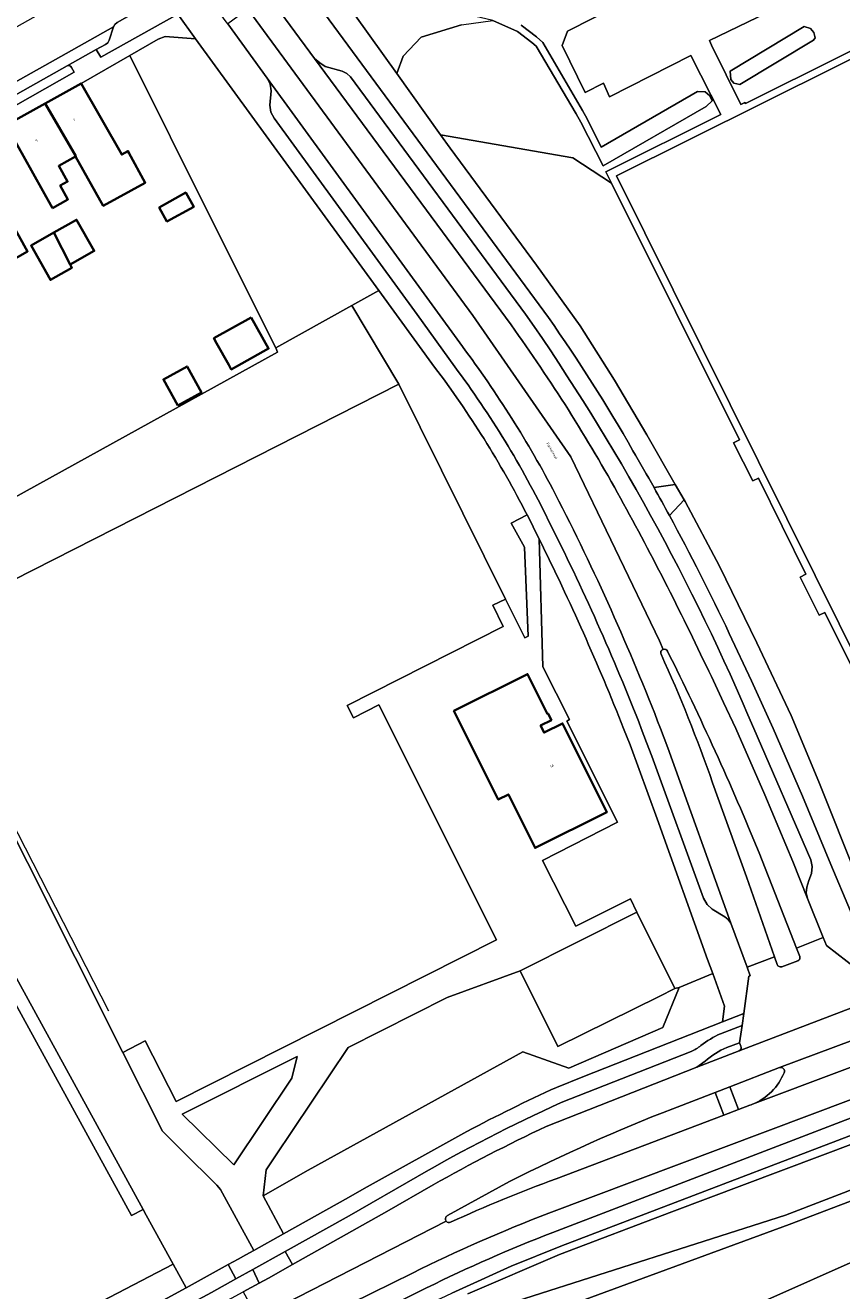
# Model space of a CAD drawing. Header units: metres. Extents: x 197700 to 204338, y 317132 to 325229.
# Tile 434 of 656: x 200775 to 200890, y 318921 to 319099. Entities that reach past the tile are written whole.
import ezdxf
from ezdxf.enums import TextEntityAlignment as Align

# ---------------------------------------------------------------- set-up
doc = ezdxf.new("R2010")
doc.units = ezdxf.units.M
for name, color, linetype, lineweight in [('B-WE-GR-BEPLANTING_CULTUUR_BOSPLANTSOEN-GV', 90, 'Continuous', 18), ('B-WE-GR-BEPLANTING_CULTUUR_HEESTERS-GV', 90, 'Continuous', 18), ('B-WE-GR-GRAS-GV', 60, 'Continuous', 13), ('B-WE-IE-TERREINAFSCHEIDING_KUNSTMATIG_HEKWERK-G', 20, 'IE-TERREINAFSCHEIDING-KUNSTMATIG', 18), ('B-WE-OG-BEBOUWING-GV', 7, 'Continuous', 35), ('B-WE-OG-BEBOUWING-T18', 10, 'Continuous', 18), ('B-WE-OG-TERREIN_CULTUURSCHEIDING-GV', 7, 'Continuous', 18), ('B-WE-OG-TERREIN_ERF-GV', 7, 'Continuous', 18), ('B-WE-OG-TOPOGRAFIE-T18', 10, 'Continuous', 18), ('B-WE-OG-WATER_GREPPEL-GV', 160, 'Continuous', 18), ('B-WE-VH-VERHARDING_ASFALT-GV', 252, 'Continuous', 18), ('B-WE-VH-VERHARDING_BETONSTRAATSTEEN-GV', 252, 'Continuous', 18), ('B-WE-VH-VERHARDING_GESLOTEN-GV', 252, 'Continuous', 18), ('B-WE-VH-VERHARDING_OPEN-GV', 252, 'Continuous', 18), ('B-WE-VH-VERHARDING_TEGEL-GV', 252, 'Continuous', 18), ('B-WE-VH-VERHARDING_TEGEL_RUBBER-GV', 252, 'Continuous', 18)]:
    doc.layers.add(name, color=color, linetype=linetype, lineweight=lineweight)
doc.styles.add('NLCS-ISO-M200-T18', font='NLCS-ISO.ttf', dxfattribs={"height": 0.36})
doc.linetypes.add('IE-TERREINAFSCHEIDING-KUNSTMATIG', pattern='A,4,[82,NLCS.SHX,S=0.75,R=90,X=0,Y=0],4,-2', length=10)

msp = doc.modelspace()

# ---------------------------------------------------------------- linework, layer by layer
at = {"layer": 'B-WE-GR-BEPLANTING_CULTUUR_BOSPLANTSOEN-GV'}
for points in [[(200823.261, 319103.722), (200821.535, 319100.021), (200827.299, 319091.928), (200828.194, 319094.331), (200830.722, 319097.012), (200836.394, 319098.74), (200840.795, 319099.351), (200840.779, 319099.358), (200835.644, 319100.574), (200829.195, 319101.84), (200823.567, 319103.345)], [(200844.127, 318919.661), (200834.782, 318915.903), (200834.931, 318912.215), (200835.25, 318911.61), (200837.754, 318912.832), (200837.343, 318913.684), (200846.867, 318917.385), (200882.359, 318930.403), (200916.642, 318943.493), (200933.747, 318949.433), (200959.686, 318962.556), (200959.57, 318962.615), (200935.779, 318951.301), (200916.089, 318944.941), (200881.859, 318931.711)]]:
    msp.add_lwpolyline(points, close=True, dxfattribs=at)
for points in [[(200905.741, 318979.332), (200887.377, 319016.281), (200886.577, 319015.912), (200883.901, 319021.245), (200884.713, 319021.65), (200878.08, 319035.148), (200877.249, 319034.765), (200874.573, 319040.098), (200875.385, 319040.503), (200857.45, 319076.51), (200852.025, 319080.075), (200833.426, 319083.326), (200834.784, 319081.419), (200846.929, 319065.01), (200853.04, 319056.516), (200857.843, 319048.869), (200862.4, 319041.232), (200866.391, 319034.234), (200867.61, 319032.098), (200867.755, 319031.843), (200872.602, 319022.815), (200877.82, 319012.055), (200882.625, 319001.851), (200886.533, 318992.514), (200892.003, 318978.812)], [(200849.724, 318949.661), (200853.426, 318951.127), (200872.998, 318958.875), (200873.289, 318961.061), (200871.645, 318965.618), (200866.932, 318963.676), (200864.636, 318958.071), (200851.466, 318952.366), (200845.016, 318954.666), (200814.867, 318938.063), (200808.555, 318934.448), (200811.44, 318929.105), (200820.551, 318934.217), (200822.756, 318935.454), (200837.136, 318943.473)], [(200844.127, 318919.661), (200881.859, 318931.711), (200916.089, 318944.941)], [(200896.848, 318943.843), (200865.885, 318932.179), (200850.139, 318926.234), (200837.287, 318920.696)]]:
    msp.add_lwpolyline(points, dxfattribs=at)
msp.add_lwpolyline([(200837.136, 318943.473, -0.0146637), (200849.724, 318949.661)], format="xyb", dxfattribs=at)
at = {"layer": 'B-WE-GR-BEPLANTING_CULTUUR_HEESTERS-GV'}
for points in [[(200863.404, 319033.824), (200866.391, 319034.234), (200862.4, 319041.232), (200857.843, 319048.869), (200853.04, 319056.516), (200846.929, 319065.01), (200834.784, 319081.419), (200833.426, 319083.326), (200827.299, 319091.928), (200821.535, 319100.021), (200823.261, 319103.722), (200823.348, 319104.199), (200823.618, 319105.656), (200821.235, 319106.098), (200821.191, 319106.106), (200821.149, 319106.115), (200818.364, 319106.628), (200817.167, 319100.328), (200848.58, 319057.685)], [(200771.345, 319086.931), (200771.751, 319086.28), (200782.045, 319092.086), (200781.674, 319092.738)], [(200781.079, 319092.99), (200771.488, 319087.604)], [(200895.488, 318970.238), (200892.003, 318978.812), (200886.533, 318992.514), (200882.625, 319001.851), (200877.82, 319012.055), (200872.602, 319022.815), (200867.755, 319031.843), (200867.61, 319032.098), (200865.57, 319029.896)], [(200873.962, 319013.366), (200877.085, 319006.702), (200880.125, 319000), (200884.256, 318990.512), (200888.218, 318980.954), (200890.952, 318974.407), (200893.288, 318968.495), (200895.239, 318967.421), (200895.488, 318970.238)]]:
    msp.add_lwpolyline(points, dxfattribs=at)
for points in [[(200787.546, 319098.457), (200786.955, 319096.587), (200786.766, 319096.239), (200786.447, 319096.008), (200785.133, 319095.273), (200785.769, 319094.189), (200796.606, 319100.253), (200794.719, 319102.797), (200794.265, 319102.577), (200793.832, 319102.322), (200793.302, 319102.027), (200792.385, 319101.515), (200788.056, 319099.084), (200787.747, 319098.813)], [(200758.575, 318989.142), (200790.073, 318931.666), (200791.731, 318932.509), (200760.217, 318990.014)]]:
    msp.add_lwpolyline(points, close=True, dxfattribs=at)
for points in [[(200781.674, 319092.738, 0.4672398), (200781.079, 319092.99)], [(200848.58, 319057.685, -0.0237711), (200860.447, 319038.994)], [(200860.447, 319038.994, -0.0043944), (200863.404, 319033.824)], [(200865.57, 319029.896, -0.0137977), (200873.962, 319013.366)]]:
    msp.add_lwpolyline(points, format="xyb", dxfattribs=at)
at = {"layer": 'B-WE-GR-GRAS-GV'}
for points in [[(200885.763, 319109.594), (200888.222, 319103.385), (200885.13, 319102.084), (200884.649, 319103.106), (200871.209, 319096.571), (200871.472, 319095.904), (200875.561, 319087.581), (200876.147, 319087.871), (200876.22, 319087.721), (200903.364, 319101.226), (200903.305, 319101.368), (200919.527, 319109.44), (200919.286, 319109.698), (200916.9, 319119.918), (200886.022, 319110.182)], [(200836.394, 319098.74), (200830.722, 319097.012), (200828.194, 319094.331), (200827.299, 319091.928), (200833.426, 319083.326), (200852.025, 319080.075), (200857.45, 319076.51), (200856.654, 319078.107), (200872.763, 319086.155), (200868.569, 319094.462), (200857.158, 319088.667), (200856.311, 319090.583), (200853.763, 319089.259), (200850.508, 319095.859), (200851.263, 319097.872), (200879.997, 319112.434)], [(200844.768, 319098.68), (200846.903, 319097.061), (200847.82, 319096.253), (200853.366, 319086.733), (200854.005, 319085.549), (200855.986, 319081.587), (200869.519, 319089.385), (200870.56, 319089.343), (200871.212, 319088.793), (200871.541, 319088.078), (200870.729, 319087.287), (200856.284, 319078.963), (200853.119, 319085.085), (200852.486, 319086.257), (200846.856, 319095.769), (200846.269, 319096.287), (200844.256, 319097.814), (200840.795, 319099.351)]]:
    msp.add_lwpolyline(points, dxfattribs=at)
msp.add_lwpolyline([(200874.092, 319092.266), (200884.457, 319098.496), (200885.371, 319098.252), (200885.84, 319097.661), (200886.034, 319096.932), (200885.794, 319096.597), (200875.429, 319090.367), (200874.585, 319090.57), (200874.169, 319091.092)], close=True, dxfattribs=at)
at = {"layer": 'B-WE-IE-TERREINAFSCHEIDING_KUNSTMATIG_HEKWERK-G'}
for points in [[(200827.299, 319091.928), (200821.535, 319100.021)], [(200789.835, 319094.442), (200801.23, 319071.626), (200810.32, 319053.417)], [(200827.299, 319091.928), (200833.426, 319083.326)], [(200833.426, 319083.326), (200834.784, 319081.419), (200846.929, 319065.01), (200853.04, 319056.516), (200857.843, 319048.869), (200862.4, 319041.232), (200866.391, 319034.234)], [(200821.025, 319059.362), (200824.799, 319061.458)], [(200810.32, 319053.417), (200821.025, 319059.362)], [(200810.576, 319052.802), (200760.752, 319025.331), (200742.755, 319015.07), (200749.714, 319002.36)], [(200810.32, 319053.417), (200810.576, 319052.802)], [(200866.391, 319034.234), (200867.61, 319032.098)], [(200867.61, 319032.098), (200867.755, 319031.843), (200872.602, 319022.815), (200877.82, 319012.055), (200882.625, 319001.851), (200886.533, 318992.514), (200892.003, 318978.812), (200895.488, 318970.238)], [(200786.932, 318960.357), (200766.713, 318999.771), (200766.249, 318999.517)], [(200846.867, 318917.385), (200882.359, 318930.403), (200916.642, 318943.493), (200933.747, 318949.433)]]:
    msp.add_lwpolyline(points, dxfattribs=at)
at = {"layer": 'B-WE-OG-BEBOUWING-GV'}
for points in [[(200777.981, 319087.715), (200782.289, 319080.302), (200782.238, 319080.273), (200786.122, 319073.353), (200792.023, 319076.586), (200789.712, 319080.805), (200789.59, 319081.028), (200788.716, 319080.537), (200783.028, 319090.517)], [(200778.997, 319073.031), (200781.17, 319074.247), (200780.088, 319076.18), (200781.112, 319076.753), (200779.881, 319078.953), (200782.238, 319080.273), (200782.289, 319080.302), (200777.981, 319087.715), (200772.527, 319084.686), (200774.954, 319080.314)], [(200763.296, 319079.561), (200771.711, 319064.805), (200775.51, 319066.947), (200771.333, 319074.356), (200773.536, 319075.598), (200771.865, 319078.604), (200769.436, 319082.974)], [(200793.97, 319073.117), (200795.07, 319071.157), (200798.82, 319073.206), (200797.697, 319075.208)], [(200781.465, 319065.11), (200784.859, 319067.029), (200782.39, 319071.395), (200779.192, 319069.586)], [(200781.465, 319065.11), (200779.192, 319069.586), (200775.994, 319067.778), (200778.722, 319062.955), (200781.724, 319064.653)], [(200806.891, 319057.695), (200801.652, 319054.771), (200802.032, 319054.091), (200803.746, 319051.021), (200804.09, 319050.405), (200809.328, 319053.33)], [(200796.569, 319045.324), (200799.904, 319047.152), (200797.896, 319050.817), (200794.56, 319048.988), (200795.306, 319047.628)], [(200835.321, 319002.501), (200841.541, 318990.047), (200842.972, 318990.762), (200846.721, 318983.256), (200856.795, 318988.287), (200850.575, 319000.74), (200847.972, 318999.44), (200847.48, 319000.425), (200849.01, 319001.189), (200848.563, 319002.084), (200848.464, 319002.034), (200845.654, 319007.662)]]:
    msp.add_lwpolyline(points, close=True, dxfattribs=at)
at = {"layer": 'B-WE-OG-TERREIN_CULTUURSCHEIDING-GV'}
for points in [[(200810.32, 319053.417), (200821.025, 319059.362), (200824.799, 319061.458), (200799.064, 319096.76), (200794.795, 319097.131), (200793.851, 319096.758), (200789.835, 319094.442), (200801.23, 319071.626)], [(200821.025, 319059.362), (200810.32, 319053.417), (200810.576, 319052.802), (200760.752, 319025.331), (200742.755, 319015.07), (200749.714, 319002.36), (200753.158, 318996.071), (200754.75, 318993.212), (200766.249, 318999.517), (200759.185, 319013.558), (200827.618, 319048.328)], [(200788.868, 318954.559), (200768.75, 318994.546), (200760.217, 318990.014), (200791.731, 318932.509), (200792.16, 318931.726), (200795.917, 318924.87), (200797.743, 318921.538), (200803.647, 318924.794), (200805.056, 318925.571), (200806.144, 318926.171), (200807.234, 318926.772), (200802.592, 318935.348), (200802.078, 318935.964), (200797.197, 318940.774), (200794.42, 318943.512)], [(200718.898, 318968.071), (200697.92, 318951.511), (200688.927, 318942.888), (200685.461, 318936.795), (200684.431, 318931.921), (200681.665, 318929.71), (200679.372, 318929.015), (200677.397, 318930.372), (200676.092, 318929.704), (200704.236, 318877.944), (200704.613, 318877.309), (200795.917, 318924.87), (200792.16, 318931.726), (200791.731, 318932.509), (200790.073, 318931.666), (200758.575, 318989.142)], [(200844.635, 318965.999), (200834.384, 318962.261), (200820.506, 318955.262), (200810.219, 318939.917), (200809.006, 318938.108), (200808.555, 318934.448), (200814.867, 318938.063), (200845.016, 318954.666), (200851.466, 318952.366), (200864.636, 318958.071), (200866.932, 318963.676), (200866.31, 318963.515), (200864.104, 318962.423), (200849.889, 318955.386)], [(200813.324, 318954.016), (200797.222, 318945.92), (200804.447, 318938.804), (200812.597, 318950.949)], [(200669.837, 318855.182), (200783.101, 318913.628), (200795.1, 318920.08), (200797.743, 318921.538), (200795.917, 318924.87), (200704.613, 318877.309), (200704.236, 318877.944), (200668.875, 318858.087), (200658.75, 318878.164), (200654.338, 318885.591), (200650.738, 318883.647), (200666.555, 318856.851)]]:
    msp.add_lwpolyline(points, close=True, dxfattribs=at)
for points in [[(200832.617, 319050.734), (200824.799, 319061.458), (200821.025, 319059.362), (200827.618, 319048.328)], [(200827.618, 319048.328), (200842.546, 319018.172), (200845.264, 319012.729), (200845.724, 319012.963), (200845.225, 319025.455), (200843.369, 319028.842), (200845.604, 319029.981)], [(200847.29, 319026.58), (200847.267, 319026.628), (200847.821, 319008.684), (200851.532, 319001.287), (200851.151, 319001.068), (200858.278, 318986.888), (200847.76, 318981.483), (200852.418, 318972.271), (200860.098, 318976.104), (200860.997, 318974.248), (200866.31, 318963.515), (200866.932, 318963.676), (200871.645, 318965.618), (200870.923, 318967.62), (200863.83, 318987.354), (200860.037, 318997.704), (200859.138, 319000)], [(200881.014, 318952.447), (200874.036, 318949.758), (200875.269, 318946.558)], [(200905.177, 318948.321), (200850.308, 318927.371), (200843.381, 318924.569), (200836.576, 318921.484), (200835.048, 318920.779)], [(200873.186, 318945.768), (200871.972, 318948.963), (200866.035, 318946.675)], [(200875.269, 318946.558), (200876.86, 318947.161)], [(200849.67, 318936.849), (200873.186, 318945.768)], [(200837.287, 318920.696), (200850.139, 318926.234), (200865.885, 318932.179), (200896.848, 318943.843)], [(200843.137, 318936.44), (200834.433, 318931.67)]]:
    msp.add_lwpolyline(points, dxfattribs=at)
for points in [[(200845.604, 319029.981, 0.0427825), (200832.617, 319050.734)], [(200859.138, 319000, 0.0211993), (200847.29, 319026.58)], [(200877.235, 318947.302, 0.2033073), (200881.65, 318951.716)], [(200881.65, 318951.716, 0.6459216), (200881.014, 318952.447)], [(200866.035, 318946.675, 0.0251677), (200843.137, 318936.44)], [(200876.86, 318947.161, 0.0125603), (200877.235, 318947.302)], [(200834.864, 318930.735, -0.0198509), (200849.67, 318936.849)], [(200834.433, 318931.67, 0.4952213), (200834.261, 318930.87)], [(200834.261, 318930.87, 0.3333333), (200834.864, 318930.735)]]:
    msp.add_lwpolyline(points, format="xyb", dxfattribs=at)
at = {"layer": 'B-WE-OG-TERREIN_ERF-GV'}
for points in [[(200760.752, 319025.331), (200810.576, 319052.802), (200810.32, 319053.417), (200801.23, 319071.626), (200789.835, 319094.442), (200783.028, 319090.517), (200788.716, 319080.537), (200789.59, 319081.028), (200789.712, 319080.805), (200792.023, 319076.586), (200786.122, 319073.353), (200782.238, 319080.273), (200779.881, 319078.953), (200781.112, 319076.753), (200780.088, 319076.18), (200781.17, 319074.247), (200778.997, 319073.031), (200774.954, 319080.314)], [(200771.333, 319074.356), (200775.51, 319066.947), (200771.711, 319064.805)], [(200845.604, 319029.981), (200843.369, 319028.842), (200845.225, 319025.455), (200845.724, 319012.963), (200845.264, 319012.729), (200842.546, 319018.172), (200840.785, 319017.311), (200842.259, 319014.345), (200820.351, 319003.236), (200821.241, 319001.528), (200824.792, 319003.324), (200841.323, 318970.368), (200796.356, 318947.685), (200792.02, 318956.17), (200788.868, 318954.559), (200794.42, 318943.512), (200797.197, 318940.774), (200802.078, 318935.964), (200802.592, 318935.348), (200807.234, 318926.772), (200811.44, 318929.105), (200808.555, 318934.448), (200809.006, 318938.108), (200810.219, 318939.917)], [(200810.219, 318939.917), (200820.506, 318955.262), (200834.384, 318962.261), (200844.635, 318965.999), (200860.997, 318974.248), (200860.098, 318976.104), (200852.418, 318972.271), (200847.76, 318981.483), (200858.278, 318986.888), (200851.151, 319001.068), (200851.532, 319001.287), (200847.821, 319008.684), (200847.267, 319026.628)], [(201025.434, 318969.182), (201016.683, 318982.35), (201011.589, 318985.127), (201010.923, 318985.49), (200998.264, 318981.317), (200976.063, 318970.459), (200969.474, 318967.326), (200969.237, 318967.388), (200963.449, 318964.46), (200959.686, 318962.556), (200933.747, 318949.433), (200916.642, 318943.493), (200882.359, 318930.403), (200846.867, 318917.385), (200837.343, 318913.684), (200837.754, 318912.832), (200835.25, 318911.61)], [(200894.305, 318926.524), (200876.856, 318918.769)], [(200876.856, 318918.769), (200894.305, 318926.524)]]:
    msp.add_lwpolyline(points, dxfattribs=at)
for points in [[(200797.697, 319075.208), (200798.82, 319073.206), (200795.07, 319071.157), (200793.97, 319073.117)], [(200779.192, 319069.586), (200782.39, 319071.395), (200784.859, 319067.029), (200781.465, 319065.11), (200781.724, 319064.653), (200778.722, 319062.955), (200775.994, 319067.778)], [(200802.032, 319054.091), (200801.652, 319054.771), (200806.891, 319057.695), (200809.328, 319053.33), (200804.09, 319050.405), (200803.746, 319051.021)], [(200795.306, 319047.628), (200794.56, 319048.988), (200797.896, 319050.817), (200799.904, 319047.152), (200796.569, 319045.324)], [(200768.75, 318994.546), (200788.868, 318954.559), (200792.02, 318956.17), (200796.356, 318947.685), (200841.323, 318970.368), (200824.792, 319003.324), (200821.241, 319001.528), (200820.351, 319003.236), (200842.259, 319014.345), (200840.785, 319017.311), (200842.546, 319018.172), (200827.618, 319048.328), (200759.185, 319013.558), (200766.249, 318999.517)], [(200835.321, 319002.501), (200845.654, 319007.662), (200848.464, 319002.034), (200848.563, 319002.084), (200849.01, 319001.189), (200847.48, 319000.425), (200847.972, 318999.44), (200850.575, 319000.74), (200856.795, 318988.287), (200846.721, 318983.256), (200842.972, 318990.762), (200841.541, 318990.047)], [(200844.635, 318965.999), (200849.889, 318955.386), (200864.104, 318962.423), (200866.31, 318963.515), (200860.997, 318974.248)], [(200813.324, 318954.016), (200812.597, 318950.949), (200804.447, 318938.804), (200797.222, 318945.92)]]:
    msp.add_lwpolyline(points, close=True, dxfattribs=at)
msp.add_lwpolyline([(200847.267, 319026.628, 0.0063363), (200845.604, 319029.981)], format="xyb", dxfattribs=at)
at = {"layer": 'B-WE-OG-WATER_GREPPEL-GV'}
msp.add_lwpolyline([(200840.795, 319099.351), (200844.256, 319097.814), (200846.269, 319096.287), (200846.856, 319095.769), (200852.486, 319086.257), (200853.119, 319085.085), (200856.284, 319078.963), (200870.729, 319087.287), (200871.541, 319088.078), (200871.212, 319088.793), (200870.56, 319089.343), (200869.519, 319089.385), (200855.986, 319081.587), (200854.005, 319085.549), (200853.366, 319086.733), (200847.82, 319096.253), (200846.903, 319097.061), (200844.768, 319098.68)], dxfattribs=at)
msp.add_lwpolyline([(200874.092, 319092.266), (200874.169, 319091.092), (200874.585, 319090.57), (200875.429, 319090.367), (200885.794, 319096.597), (200886.034, 319096.932), (200885.84, 319097.661), (200885.371, 319098.252), (200884.457, 319098.496)], close=True, dxfattribs=at)
at = {"layer": 'B-WE-VH-VERHARDING_ASFALT-GV'}
for points in [[(200843.346, 319056.64), (200815.781, 319094.021), (200809.578, 319102.433), (200809.19, 319102.979), (200806.407, 319100.923), (200837.965, 319057.974), (200851.73, 319038.135), (200864.189, 319012.335), (200864.689, 319011.121)], [(200864.689, 319011.121), (200864.189, 319012.335), (200851.73, 319038.135), (200837.965, 319057.974), (200806.407, 319100.923), (200803.618, 319098.863), (200809.144, 319091.264), (200836.519, 319053.616)], [(200878.163, 318982.555), (200883.376, 318969.215), (200887.13, 318970.697), (200884.925, 318976.156), (200882.866, 318981.373), (200878.971, 318990.732), (200874.861, 319000), (200873.17, 319003.652), (200871.447, 319007.289)], [(200864.321, 319000), (200865.343, 318997.323), (200874.175, 318972.719)], [(200874.175, 318972.719), (200876.473, 318966.51), (200880.313, 318967.996), (200876.364, 318979.196), (200871.614, 318992.396)], [(200866.035, 318946.675), (200871.972, 318948.963), (200874.036, 318949.758), (200881.014, 318952.447), (200896.446, 318958.223), (200900.78, 318959.88), (200899.438, 318963.997), (200895.999, 318962.69), (200875.363, 318954.804)], [(200848.656, 318932.018), (200903.52, 318952.661), (200902.013, 318956.608), (200877.235, 318947.302)], [(200875.363, 318954.804), (200869.422, 318952.497), (200848.279, 318944.182)], [(200875.269, 318946.558), (200873.186, 318945.768), (200849.67, 318936.849)], [(200876.86, 318947.161), (200875.269, 318946.558)], [(200832.437, 318936.004), (200825.894, 318932.251), (200812.663, 318924.792), (200809.304, 318922.898), (200807.989, 318922.185), (200805.754, 318920.974), (200807.77, 318917.318), (200834.261, 318930.87)], [(200834.433, 318931.67), (200843.137, 318936.44)], [(200834.261, 318930.87), (200807.77, 318917.318), (200809.787, 318913.663), (200812.434, 318915.028), (200820.935, 318919.394), (200829.515, 318923.608)]]:
    msp.add_lwpolyline(points, dxfattribs=at)
for points in [[(200858.709, 319032.314, 0.0302699), (200843.346, 319056.64)], [(200836.519, 319053.616, -0.0390001), (200849.557, 319032.941)], [(200849.557, 319032.941, -0.0262992), (200864.321, 319000)], [(200871.447, 319007.289, 0.016197), (200858.709, 319032.314)], [(200864.383, 319010.43, -0.4439188), (200864.689, 319011.121)], [(200871.614, 318992.396, 0.0239792), (200864.383, 319010.43)], [(200864.689, 319011.121, -0.3704749), (200865.303, 319010.868)], [(200865.303, 319010.868, -0.0179777), (200878.163, 318982.555)], [(200843.137, 318936.44, -0.0251677), (200866.035, 318946.675)], [(200877.235, 318947.302, -0.0125603), (200876.86, 318947.161)], [(200848.279, 318944.182, 0.0177603), (200832.437, 318936.004)], [(200849.67, 318936.849, 0.0198509), (200834.864, 318930.735)], [(200829.515, 318923.608, -0.0234084), (200848.656, 318932.018)], [(200834.261, 318930.87, -0.4952213), (200834.433, 318931.67)], [(200834.864, 318930.735, -0.3333333), (200834.261, 318930.87)]]:
    msp.add_lwpolyline(points, format="xyb", dxfattribs=at)
at = {"layer": 'B-WE-VH-VERHARDING_BETONSTRAATSTEEN-GV'}
msp.add_lwpolyline([(200789.49, 319106.767), (200785.177, 319104.353), (200784.768, 319104.208), (200784.333, 319104.249), (200776.253, 319099.717), (200700.115, 319056.896), (200699.926, 319056.563), (200699.629, 319056.322), (200694.588, 319053.494), (200697.596, 319048.242), (200699.328, 319049.249), (200699.718, 319049.384), (200700.131, 319049.373), (200780.18, 319094.297), (200787.546, 319098.457), (200787.747, 319098.813), (200788.056, 319099.084), (200792.385, 319101.515)], close=True, dxfattribs=at)
for points in [[(200771.488, 319087.604), (200781.079, 319092.99), (200785.133, 319095.273), (200786.447, 319096.008), (200786.766, 319096.239), (200786.955, 319096.587), (200787.546, 319098.457), (200780.18, 319094.297), (200700.131, 319049.373)], [(200845.39, 319058.147), (200820.833, 319091.448), (200820.296, 319091.922), (200819.66, 319092.248), (200817.263, 319092.903), (200816.5, 319093.434), (200815.781, 319094.021), (200843.346, 319056.64)], [(200836.519, 319053.616), (200809.144, 319091.264), (200809.549, 319090.419), (200809.686, 319089.493), (200809.5, 319087.476), (200809.644, 319086.515), (200810.101, 319085.659), (200830.151, 319058.103), (200835.448, 319050.76)], [(200871.447, 319007.289), (200873.17, 319003.652), (200874.861, 319000), (200878.971, 318990.732), (200882.866, 318981.373), (200884.925, 318976.156), (200884.752, 318976.942), (200884.836, 318977.743), (200885.128, 318978.71), (200885.477, 318979.658), (200885.573, 318980.638), (200885.405, 318981.609), (200877.401, 319000)], [(200861.62, 319000), (200862.369, 318998.058), (200863.105, 318996.113), (200870.324, 318976.194), (200870.839, 318975.345), (200871.566, 318974.667), (200873.326, 318973.605), (200873.794, 318973.204), (200874.175, 318972.719), (200865.343, 318997.323), (200864.321, 319000)]]:
    msp.add_lwpolyline(points, dxfattribs=at)
for points in [[(200877.401, 319000, 0.0525596), (200845.39, 319058.147)], [(200843.346, 319056.64, -0.0302699), (200858.709, 319032.314)], [(200849.557, 319032.941, 0.0390001), (200836.519, 319053.616)], [(200835.448, 319050.76, -0.0473396), (200848.553, 319029.269)], [(200864.321, 319000, 0.0262992), (200849.557, 319032.941)], [(200858.709, 319032.314, -0.016197), (200871.447, 319007.289)], [(200848.553, 319029.269, -0.0243435), (200861.62, 319000)]]:
    msp.add_lwpolyline(points, format="xyb", dxfattribs=at)
at = {"layer": 'B-WE-VH-VERHARDING_GESLOTEN-GV'}
for points in [[(200877.235, 318947.302), (200902.013, 318956.608), (200906.945, 318958.46), (200903.907, 318958.041), (200901.593, 318957.722), (200897.298, 318957.129)], [(200896.446, 318958.223), (200881.014, 318952.447)]]:
    msp.add_lwpolyline(points, dxfattribs=at)
for points in [[(200881.65, 318951.716, -0.2033073), (200877.235, 318947.302)], [(200881.014, 318952.447, -0.6459216), (200881.65, 318951.716)]]:
    msp.add_lwpolyline(points, format="xyb", dxfattribs=at)
at = {"layer": 'B-WE-VH-VERHARDING_OPEN-GV'}
for points in [[(200879.997, 319112.434), (200851.263, 319097.872), (200850.508, 319095.859), (200853.763, 319089.259), (200856.311, 319090.583), (200857.158, 319088.667), (200868.569, 319094.462), (200872.763, 319086.155), (200856.654, 319078.107), (200857.45, 319076.51), (200875.385, 319040.503), (200874.573, 319040.098), (200877.249, 319034.765), (200878.08, 319035.148), (200884.713, 319021.65), (200883.901, 319021.245), (200886.577, 319015.912), (200887.377, 319016.281), (200905.741, 318979.332)], [(200906.236, 318980.807), (200886.017, 319021.488), (200858.145, 319077.567), (200920.042, 319108.421)], [(200903.364, 319101.226), (200876.22, 319087.721), (200876.147, 319087.871), (200875.561, 319087.581), (200871.472, 319095.904), (200871.209, 319096.571), (200884.649, 319103.106)], [(200866.391, 319034.234), (200863.404, 319033.824)], [(200865.57, 319029.896), (200867.61, 319032.098), (200866.391, 319034.234)], [(200895.684, 318962.773), (200895.344, 318963.569), (200893.407, 318965.071), (200891.957, 318966.189), (200887.602, 318969.547), (200887.13, 318970.697), (200883.376, 318969.215), (200883.844, 318968.017)], [(200880.7, 318966.899), (200880.313, 318967.996), (200876.473, 318966.51), (200876.872, 318965.309), (200876.712, 318965.252), (200875.998, 318960.042), (200875.764, 318958.331), (200875.384, 318955.911), (200875.561, 318955.429)], [(200883.587, 318967.406), (200881.315, 318966.588)], [(200875.363, 318954.804), (200895.999, 318962.69)], [(200875.561, 318955.429), (200875.384, 318955.911), (200873.614, 318955.246)], [(200869.422, 318952.497), (200875.363, 318954.804)], [(200870.582, 318953.35), (200869.422, 318952.497)]]:
    msp.add_lwpolyline(points, dxfattribs=at)
for points in [[(200863.404, 319033.824, -0.003379), (200865.57, 319029.896)], [(200883.844, 318968.017, -0.4346149), (200883.587, 318967.406)], [(200881.315, 318966.588, -0.4121276), (200880.7, 318966.899)], [(200873.614, 318955.246, 0.0847167), (200870.582, 318953.35)], [(200875.363, 318954.804, 0.4663835), (200875.561, 318955.429)], [(200875.561, 318955.429, -0.4663835), (200875.363, 318954.804)]]:
    msp.add_lwpolyline(points, format="xyb", dxfattribs=at)
for points in [[(200871.972, 318948.963), (200873.186, 318945.768), (200875.269, 318946.558), (200874.036, 318949.758)], [(200807.989, 318922.185), (200809.304, 318922.898), (200812.663, 318924.792), (200811.656, 318926.656), (200807.105, 318924.117)]]:
    msp.add_lwpolyline(points, close=True, dxfattribs=at)
at = {"layer": 'B-WE-VH-VERHARDING_TEGEL-GV'}
for points in [[(200848.58, 319057.685), (200817.167, 319100.328), (200818.364, 319106.628), (200815.433, 319107.261), (200813.052, 319107.71), (200812.413, 319107.827), (200812.217, 319107.869), (200812.019, 319107.901)], [(200794.719, 319102.797), (200796.606, 319100.253), (200799.064, 319096.76), (200824.799, 319061.458), (200832.617, 319050.734)], [(200808.854, 319103.447), (200808.97, 319103.289), (200809.19, 319102.979), (200809.578, 319102.433), (200815.781, 319094.021), (200816.5, 319093.434), (200817.263, 319092.903), (200819.66, 319092.248), (200820.296, 319091.922), (200820.833, 319091.448), (200845.39, 319058.147)], [(200835.448, 319050.76), (200830.151, 319058.103), (200810.101, 319085.659), (200809.644, 319086.515), (200809.5, 319087.476), (200809.686, 319089.493), (200809.549, 319090.419), (200809.144, 319091.264), (200803.618, 319098.863), (200803.389, 319099.178), (200802.269, 319100.718)], [(200772.527, 319084.686), (200777.981, 319087.715), (200783.028, 319090.517), (200789.835, 319094.442), (200793.851, 319096.758), (200794.795, 319097.131), (200799.064, 319096.76), (200796.606, 319100.253), (200785.769, 319094.189), (200785.133, 319095.273), (200781.079, 319092.99)], [(200781.674, 319092.738), (200782.045, 319092.086), (200771.751, 319086.28), (200771.345, 319086.931)], [(200847.267, 319026.628), (200847.29, 319026.58)], [(200877.401, 319000), (200885.405, 318981.609), (200885.573, 318980.638), (200885.477, 318979.658), (200885.128, 318978.71), (200884.836, 318977.743), (200884.752, 318976.942), (200884.925, 318976.156), (200887.13, 318970.697), (200887.602, 318969.547), (200891.957, 318966.189), (200895.239, 318967.421), (200893.288, 318968.495), (200890.952, 318974.407), (200888.218, 318980.954), (200884.256, 318990.512), (200880.125, 319000), (200877.085, 319006.702), (200873.962, 319013.366)], [(200859.138, 319000), (200860.037, 318997.704), (200863.83, 318987.354), (200870.923, 318967.62), (200871.645, 318965.618), (200873.289, 318961.061), (200872.998, 318958.875), (200875.998, 318960.042), (200876.712, 318965.252), (200876.872, 318965.309), (200876.473, 318966.51)], [(200876.473, 318966.51), (200874.175, 318972.719), (200873.794, 318973.204), (200873.326, 318973.605), (200871.566, 318974.667), (200870.839, 318975.345), (200870.324, 318976.194), (200863.105, 318996.113), (200862.369, 318998.058), (200861.62, 319000)], [(200871.614, 318992.396), (200876.364, 318979.196), (200880.313, 318967.996), (200880.7, 318966.899)], [(200883.844, 318968.017), (200883.376, 318969.215), (200878.163, 318982.555)], [(200881.315, 318966.588), (200883.587, 318967.406)], [(200872.741, 318957.185), (200875.764, 318958.331), (200875.998, 318960.042), (200872.998, 318958.875), (200853.426, 318951.127), (200849.724, 318949.661)], [(200873.614, 318955.246), (200875.384, 318955.911), (200875.764, 318958.331), (200872.741, 318957.185)], [(200848.279, 318944.182), (200869.422, 318952.497), (200870.582, 318953.35)], [(200868.62, 318954.706), (200850.36, 318947.525)], [(200850.36, 318947.525), (200868.62, 318954.706)], [(200849.218, 318929.296), (200904.343, 318950.504), (200903.52, 318952.661), (200848.656, 318932.018)], [(200831.501, 318921.533), (200822.717, 318917.174), (200813.991, 318912.705), (200811.128, 318911.23), (200812.197, 318909.292), (200817.816, 318912.188), (200818.639, 318912.626), (200819.465, 318913.063), (200820.064, 318913.298), (200820.398, 318913.44), (200820.538, 318913.5), (200820.386, 318913.789), (200823.093, 318915.183), (200827.248, 318917.323), (200828.738, 318917.991), (200833.524, 318920.067), (200835.048, 318920.779), (200836.576, 318921.484), (200843.381, 318924.569), (200850.308, 318927.371), (200905.177, 318948.321), (200904.343, 318950.504), (200849.218, 318929.296)], [(200837.136, 318943.473), (200822.756, 318935.454), (200820.551, 318934.217), (200811.44, 318929.105), (200807.234, 318926.772), (200806.144, 318926.171), (200805.056, 318925.571), (200803.647, 318924.794), (200804.746, 318922.801), (200807.105, 318924.117), (200811.656, 318926.656), (200820.62, 318931.657), (200830.219, 318937.173)], [(200830.219, 318937.173), (200820.62, 318931.657), (200811.656, 318926.656), (200812.663, 318924.792), (200825.894, 318932.251), (200832.437, 318936.004)], [(200675.11, 318853.027), (200784.28, 318909.335), (200805.754, 318920.974), (200807.989, 318922.185), (200807.105, 318924.117), (200804.746, 318922.801), (200801.316, 318920.888), (200791.589, 318915.622), (200780.903, 318909.956), (200774.71, 318906.774), (200670.293, 318852.944), (200670.093, 318852.847), (200669.887, 318852.77), (200669.387, 318852.405)], [(200829.515, 318923.608), (200820.935, 318919.394), (200812.434, 318915.028), (200809.787, 318913.663), (200811.128, 318911.23)], [(200811.128, 318911.23), (200813.991, 318912.705), (200822.717, 318917.174), (200831.501, 318921.533)]]:
    msp.add_lwpolyline(points, dxfattribs=at)
for points in [[(200781.079, 319092.99, -0.4672398), (200781.674, 319092.738)], [(200845.39, 319058.147, -0.0525596), (200877.401, 319000)], [(200860.447, 319038.994, 0.0237711), (200848.58, 319057.685)], [(200832.617, 319050.734, -0.0427825), (200845.604, 319029.981)], [(200848.553, 319029.269, 0.0473396), (200835.448, 319050.76)], [(200863.404, 319033.824, 0.0043944), (200860.447, 319038.994)], [(200865.57, 319029.896, 0.003379), (200863.404, 319033.824)], [(200845.604, 319029.981, -0.0063363), (200847.267, 319026.628)], [(200873.962, 319013.366, 0.0137977), (200865.57, 319029.896)], [(200861.62, 319000, 0.0243435), (200848.553, 319029.269)], [(200847.29, 319026.58, -0.0211993), (200859.138, 319000)], [(200864.689, 319011.121, 0.4439188), (200864.383, 319010.43)], [(200864.383, 319010.43, -0.0239792), (200871.614, 318992.396)], [(200865.303, 319010.868, 0.3704749), (200864.689, 319011.121)], [(200878.163, 318982.555, 0.0179777), (200865.303, 319010.868)], [(200883.587, 318967.406, 0.4346149), (200883.844, 318968.017)], [(200880.7, 318966.899, 0.4121276), (200881.315, 318966.588)], [(200872.741, 318957.185, 0.0669501), (200869.979, 318955.53)], [(200869.979, 318955.53, -0.0669501), (200872.741, 318957.185)], [(200869.979, 318955.53, -0.0722041), (200868.62, 318954.706)], [(200868.62, 318954.706, 0.0722041), (200869.979, 318955.53)], [(200870.582, 318953.35, -0.0847167), (200873.614, 318955.246)], [(200849.724, 318949.661, 0.0146637), (200837.136, 318943.473)], [(200850.36, 318947.525, 0.024547), (200830.219, 318937.173)], [(200830.219, 318937.173, -0.024547), (200850.36, 318947.525)], [(200832.437, 318936.004, -0.0177603), (200848.279, 318944.182)], [(200848.656, 318932.018, 0.0234084), (200829.515, 318923.608)], [(200849.218, 318929.296, 0.0240459), (200831.501, 318921.533)], [(200831.501, 318921.533, -0.0240459), (200849.218, 318929.296)]]:
    msp.add_lwpolyline(points, format="xyb", dxfattribs=at)
msp.add_lwpolyline([(200804.746, 318922.801), (200803.647, 318924.794), (200797.743, 318921.538), (200795.1, 318920.08), (200783.101, 318913.628), (200669.837, 318855.182), (200667.815, 318854.172), (200669.887, 318852.77), (200670.093, 318852.847), (200670.293, 318852.944), (200774.71, 318906.774), (200780.903, 318909.956), (200791.589, 318915.622), (200801.316, 318920.888)], close=True, dxfattribs=at)
at = {"layer": 'B-WE-VH-VERHARDING_TEGEL_RUBBER-GV'}
msp.add_lwpolyline([(200919.753, 319108.993), (200920.042, 319108.421), (200858.145, 319077.567), (200886.017, 319021.488), (200906.236, 318980.807), (200970.471, 319012.826), (200922.452, 319109.601), (200922.193, 319110.149)], close=True, dxfattribs=at)

# ---------------------------------------------------------------- texts
at = {"layer": 'B-WE-OG-BEBOUWING-T18', "style": 'NLCS-ISO-M200-T18'}
for s, rotation, p in [('7', 29, (200782.036, 319085.391)), ('9', 29, (200776.785, 319082.475)), ('1A', 26.5, (200849.086, 318994.769))]:
    msp.add_text(s, height=0.36, rotation=rotation, dxfattribs=at).set_placement(p, align=Align.MIDDLE)
at = {"layer": 'B-WE-OG-TOPOGRAFIE-T18', "style": 'NLCS-ISO-M200-T18'}
msp.add_text('Parkstraat', height=0.36, rotation=299.8, dxfattribs=at).set_placement((200849.089, 319038.967), align=Align.MIDDLE)

doc.saveas('drawing.dxf')
